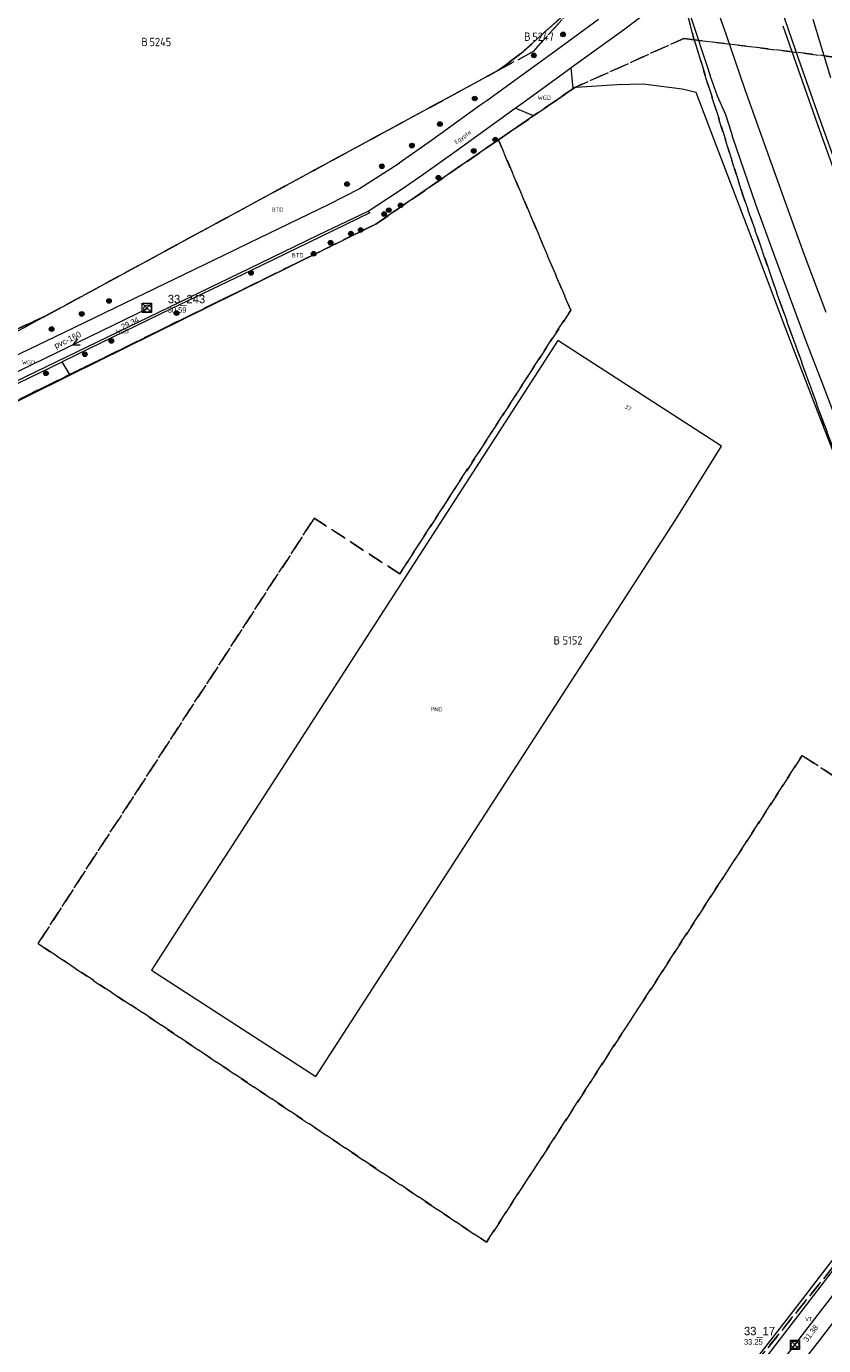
# Model space of a CAD drawing. Header units: metres. Extents: x 207644 to 210135, y 370459 to 373417.
# Tile 264 of 279: x 208659 to 208831, y 372342 to 372626. Entities that reach past the tile are written whole.
import ezdxf
from ezdxf.enums import TextEntityAlignment as Align

# ---------------------------------------------------------------- set-up
doc = ezdxf.new("R2010")
doc.units = ezdxf.units.M
doc.linetypes.add('HIDDEN2', pattern=[4.7625, 3.175, -1.5875])
for name, color, linetype in [('BTD', 7, 'Continuous'), ('CON_BxH160x160mm', 7, 'Continuous'), ('CON_BxH300x300mm', 7, 'Continuous'), ('DMM_BxH160x160mm', 7, 'Continuous'), ('GB', 1, 'Continuous'), ('GB11', 1, 'Continuous'), ('INV_BxH160x160mm', 7, 'Continuous'), ('INV_BxH300x300mm', 7, 'Continuous'), ('KAD_perceelnummer', 212, 'Continuous'), ('KAD_sectie', 212, 'Continuous'), ('KAD_Vastgesteld_Perceel', 212, 'Continuous'), ('KO_INSPECTIE', 7, 'Continuous'), ('NAR', 7, 'Continuous'), ('NLV_inspectieput', 7, 'Continuous'), ('NNR_inspectieput', 7, 'Continuous'), ('NOD_inspectieput', 7, 'Continuous'), ('ORL', 7, 'Continuous'), ('PIJL', 7, 'Continuous'), ('PND', 7, 'Continuous'), ('WGD', 7, 'Continuous')]:
    doc.layers.add(name, color=color, linetype=linetype)
for name, color, linetype, lineweight in [('GMV', 7, 'Continuous', 25), ('Q26_boom', 72, 'Continuous', 0), ('Q28_rioolput', 153, 'Continuous', 0)]:
    doc.layers.add(name, color=color, linetype=linetype, lineweight=lineweight)
doc.styles.add('ISO', font='isocpeur.ttf', dxfattribs={"height": 1})
doc.styles.add('ISOCP', font='ISOCP.shx', dxfattribs={"height": 1.8})

# ---------------------------------------------------------------- blocks, each defined once
blk = doc.blocks.new('ACMAP_ANN_TEMPLATE_Vastgesteld_Perceelnummer')
at = {"layer": 'KAD_perceelnummer', "style": 'ISOCP'}
blk.add_attdef('Perceelnummer', text='', height=1.8, dxfattribs=at).set_placement((0, 0), align=Align.MIDDLE)
at = {"layer": 'KAD_sectie', "style": 'ISOCP'}
blk.add_attdef('sectie', text='', height=1.8, dxfattribs=at).set_placement((-2.7, 0), align=Align.MIDDLE_RIGHT)
blk = doc.blocks.new('Q28')
at = {"linetype": 'Continuous'}
for p, q in [((-1, -1), (1, 1)), ((-1, 1), (1, -1))]:
    blk.add_line(p, q, dxfattribs=at)
blk.add_lwpolyline([(1, 1), (1, -1), (-1, -1), (-1, 1)], close=True)
blk = doc.blocks.new('Q26')
blk.add_hatch(color=256).paths.add_polyline_path([(-0.45, -0.01, 1), (0.55, -0.01, 1)])
blk.add_circle((0.05, -0.01), 0.5)

msp = doc.modelspace()

# ---------------------------------------------------------------- linework, layer by layer
at = {"layer": 'CON_BxH160x160mm', "color": 253, "linetype": 'Continuous', "lineweight": 13}
msp.add_lwpolyline([(208653.34, 372549.6), (208685.54, 372565.2)], dxfattribs=at)
at = {"layer": 'CON_BxH300x300mm', "color": 253, "linetype": 'Continuous', "lineweight": 13}
for points in [[(208824.89, 372342.145), (208851.718, 372377.016)], [(208794.47, 372302.65), (208824.89, 372342.145)]]:
    msp.add_lwpolyline(points, dxfattribs=at)
at = {"layer": 'GB', "color": 253, "linetype": 'Continuous', "lineweight": 13}
for points in [[(208773.874, 372558.301), (208703.068, 372448.628)], [(208809.058, 372535.577), (208773.874, 372558.301)], [(208721.765, 372399.903), (208799.075, 372519.586)], [(208703.068, 372448.628), (208694.801, 372435.849)], [(208694.801, 372435.849), (208686.355, 372422.771)], [(208686.355, 372422.771), (208721.765, 372399.903)]]:
    msp.add_lwpolyline(points, dxfattribs=at)
at = {"layer": 'GB11', "color": 253, "linetype": 'Continuous', "lineweight": 13}
msp.add_lwpolyline([(208799.075, 372519.586), (208809.058, 372535.577)], dxfattribs=at)
at = {"layer": 'GMV', "color": 253, "linetype": 'Continuous', "lineweight": 13}
for points in [[(208831.598, 372564.331), (208826.897, 372576.91), (208822.853, 372588.02), (208818.42, 372600.411), (208814.118, 372612.511), (208810.115, 372624.045), (208806.164, 372635.414)], [(208765.851, 372620.073), (208777.98, 372630.927)], [(208788.293, 372625.384), (208793.581, 372629.404)], [(208802.14, 372628.963), (208806.607, 372615.358)], [(208821.299, 372631.655), (208825.605, 372619.054), (208830.053, 372606.428), (208834.256, 372594.673)], [(208782.589, 372627.39), (208772.408, 372619.964)], [(208832.577, 372614.81), (208828.774, 372627.406)], [(208776.709, 372617.074), (208788.293, 372625.384)], [(208833.268, 372595.1), (208830.267, 372603.495), (208826.069, 372615.339), (208822.372, 372625.941)], [(208772.408, 372619.964), (208758.524, 372609.878)], [(208761.094, 372616.48), (208765.851, 372620.073)], [(208696.11, 372581.24), (208761.094, 372616.48)], [(208766.909, 372609.91), (208775.834, 372616.446)], [(208775.834, 372616.446), (208776.709, 372617.074)], [(208777.15, 372612.534), (208776.709, 372617.074)], [(208807.141, 372613.884), (208806.607, 372615.358)], [(208768.572, 372606.641), (208777.15, 372612.534)], [(208777.474, 372612.757), (208777.15, 372612.534)], [(208777.762, 372612.777), (208777.474, 372612.757)], [(208786.591, 372613.321), (208777.762, 372612.777)], [(208792.174, 372613.511), (208786.591, 372613.321)], [(208800.633, 372612.417), (208792.174, 372613.511)], [(208803.638, 372611.712), (208800.633, 372612.417)], [(208808.185, 372610.88), (208807.141, 372613.884)], [(208758.524, 372609.878), (208757.044, 372608.91)], [(208764.693, 372608.312), (208766.909, 372609.91)], [(208808.978, 372597.547), (208803.638, 372611.712)], [(208810.031, 372606.864), (208808.185, 372610.88)], [(208757.044, 372608.91), (208746.647, 372601.328)], [(208751.971, 372599.142), (208764.693, 372608.312)], [(208768.572, 372606.641), (208761.052, 372601.475)], [(208768.572, 372606.641), (208764.693, 372608.312)], [(208811.235, 372603.081), (208810.031, 372606.864)], [(208761.052, 372601.475), (208734.668, 372583.368)], [(208746.647, 372601.328), (208739.675, 372596.462)], [(208811.529, 372601.999), (208811.235, 372603.081)], [(208816.431, 372587.601), (208811.529, 372601.999)], [(208745.001, 372594.151), (208751.971, 372599.142)], [(208739.721, 372596.374), (208731.119, 372590.98)], [(208739.675, 372596.462), (208739.721, 372596.374)], [(208815.357, 372580.82), (208808.978, 372597.547)], [(208740.129, 372590.804), (208745.001, 372594.151)], [(208731.119, 372590.98), (208724.398, 372587.525)], [(208734.873, 372587.34), (208740.129, 372590.804)], [(208724.398, 372587.525), (208707.485, 372579.349)], [(208732.981, 372586.167), (208734.873, 372587.34)], [(208820.519, 372576.356), (208816.431, 372587.601)], [(208722.345, 372581.048), (208732.981, 372586.167)], [(208733.394, 372585.769), (208722.758, 372580.65)], [(208732.981, 372586.167), (208733.394, 372585.769)], [(208663.893, 372563.766), (208696.11, 372581.24)], [(208734.668, 372583.368), (208668.887, 372550.855)], [(208707.397, 372573.805), (208722.345, 372581.048)], [(208722.758, 372580.65), (208707.81, 372573.407)], [(208822.805, 372561.161), (208815.357, 372580.82)], [(208704.28, 372577.783), (208665.495, 372559.031)], [(208707.485, 372579.349), (208704.28, 372577.783)], [(208827.511, 372557.615), (208820.519, 372576.356)], [(208690.207, 372565.489), (208707.397, 372573.805)], [(208707.81, 372573.407), (208690.62, 372565.091)], [(208640.571, 372552.916), (208663.893, 372563.766)], [(208672.507, 372556.938), (208690.207, 372565.489)], [(208690.62, 372565.091), (208672.92, 372556.54)], [(208830.08, 372542.195), (208822.805, 372561.161)], [(208665.495, 372559.031), (208648.98, 372551.142)], [(208652.761, 372547.371), (208672.507, 372556.938)], [(208672.92, 372556.54), (208667.118, 372553.729)], [(208830.704, 372549.276), (208827.511, 372557.615)], [(208653.174, 372546.973), (208667.118, 372553.729)], [(208668.887, 372550.855), (208667.118, 372553.729)], [(208668.887, 372550.855), (208659.487, 372546.146)], [(208837.099, 372532.48), (208830.704, 372549.276)], [(208659.487, 372546.146), (208655.691, 372544.261)], [(208836.977, 372524.54), (208830.08, 372542.195)], [(208823.717, 372348.288), (208841.454, 372371.344)], [(208837.357, 372363.807), (208818.812, 372339.726)], [(208830.131, 372343.047), (208842.787, 372359.503)], [(208795.898, 372312.506), (208823.717, 372348.288)], [(208824.433, 372335.693), (208830.131, 372343.047)]]:
    msp.add_lwpolyline(points, dxfattribs=at)
at = {"layer": 'KAD_Vastgesteld_Perceel', "color": 253, "linetype": 'HIDDEN2', "lineweight": 13}
for points in [[(208613.856, 372630.462), (208691.646, 372675.897), (208693.581, 372677.05), (208695.548, 372678.148), (208697.545, 372679.19), (208699.571, 372680.175), (208701.623, 372681.103), (208703.701, 372681.972), (208705.803, 372682.782), (208707.927, 372683.533), (208713.698, 372685.267), (208773.748, 372696.444), (208785.439, 372659.892), (208793.245, 372644.588), (208791.721, 372643.224), (208784.29, 372637.9), (208777.98, 372630.927), (208765.851, 372620.073), (208761.094, 372616.48), (208696.11, 372581.24), (208663.893, 372563.766), (208631.528, 372548.677)], [(208629.612, 372545.173), (208663.893, 372563.766), (208696.11, 372581.24), (208761.094, 372616.48), (208768.58, 372620.54), (208777.98, 372630.927), (208784.29, 372637.9), (208791.721, 372643.224), (208793.884, 372644.774), (208797.975, 372638.639), (208801.533, 372629.211), (208803.192, 372623.033), (208800.98, 372623.305), (208777.474, 372612.757), (208761.052, 372601.475), (208734.668, 372583.368), (208640.844, 372537.262)], [(208839.656, 372517.714), (208830.672, 372541.566), (208822.057, 372565.496), (208813.679, 372589.584), (208806.154, 372613.49), (208803.192, 372623.033), (208833.294, 372619.326)], [(208640.844, 372537.262), (208734.668, 372583.368), (208761.052, 372601.475), (208776.617, 372564.822), (208739.808, 372508.101), (208721.387, 372520.048), (208661.955, 372428.508), (208681.862, 372415.24), (208681.916, 372415.327), (208758.5, 372364.201), (208826.441, 372468.957), (208873.807, 372438.258), (208877.517, 372428.41), (208879.712, 372422.596), (208848.549, 372374.4), (208848.282, 372374.208), (208847.049, 372373.317), (208845.846, 372372.386), (208844.674, 372371.416), (208842.713, 372369.657), (208840.73, 372367.923), (208839.189, 372366.047), (208832.981, 372358.795), (208804.543, 372323.483)], [(208631.528, 372548.677), (208663.893, 372563.766), (208629.612, 372545.173)], [(208804.543, 372323.483), (208832.981, 372358.795), (208907.414, 372345.279), (208919.562, 372343.038), (208923.818, 372333.779)]]:
    msp.add_lwpolyline(points, dxfattribs=at)
for points in [[(208853.992, 372611.267), (208833.294, 372619.326), (208803.192, 372623.033), (208801.533, 372629.211), (208797.975, 372638.639), (208798.466, 372638.824), (208795.826, 372646.165), (208796.21, 372646.44), (208838.273, 372675.96), (208840.314, 372668.704), (208845.087, 372650.173), (208844.637, 372645.177), (208846.443, 372639.859), (208849.217, 372621.118), (208853.992, 372611.267)], [(208761.094, 372616.48), (208765.851, 372620.073), (208777.98, 372630.927), (208768.58, 372620.54), (208761.094, 372616.48)], [(208803.192, 372623.033), (208806.154, 372613.49), (208813.679, 372589.584), (208822.057, 372565.496), (208830.672, 372541.566), (208839.656, 372517.714), (208849.469, 372494.23), (208859.768, 372470.953), (208870.145, 372447.871), (208873.807, 372438.258), (208826.441, 372468.957), (208758.5, 372364.201), (208681.916, 372415.327), (208681.862, 372415.24), (208661.955, 372428.508), (208721.387, 372520.048), (208739.808, 372508.101), (208776.617, 372564.822), (208761.052, 372601.475), (208777.474, 372612.757), (208800.98, 372623.305), (208803.192, 372623.033)]]:
    msp.add_lwpolyline(points, close=True, dxfattribs=at)
at = {"layer": 'NOD_inspectieput', "color": 253, "lineweight": 13}
for centre in [(208685.54, 372565.2), (208824.89, 372342.15)]:
    msp.add_circle(centre, 0.8, dxfattribs=at)
at = {"layer": 'PIJL', "color": 253, "lineweight": 13}
msp.add_lwpolyline([(208670.42, 372558.68), (208669.44, 372557.4), (208671.05, 372557.38)], dxfattribs=at)

# ---------------------------------------------------------------- block references
at = {"layer": 'KAD_Vastgesteld_Perceel', "color": 253, "linetype": 'HIDDEN2', "lineweight": 13}
ref = msp.add_blockref('ACMAP_ANN_TEMPLATE_Vastgesteld_Perceelnummer', (208688.289, 372622.56), dxfattribs=at)
ref.add_attrib('Perceelnummer', '5245', dxfattribs={"layer": 'KAD_perceelnummer', "lineweight": 13, "height": 1.8, "style": 'ISOCP'}).set_placement((208688.289, 372622.56), align=Align.MIDDLE)
ref.add_attrib('sectie', 'B', dxfattribs={"layer": 'KAD_sectie', "lineweight": 13, "height": 1.8, "style": 'ISOCP'}).set_placement((208685.589, 372622.56), align=Align.MIDDLE_RIGHT)
ref = msp.add_blockref('ACMAP_ANN_TEMPLATE_Vastgesteld_Perceelnummer', (208770.675, 372623.704), dxfattribs=at)
ref.add_attrib('Perceelnummer', '5247', dxfattribs={"layer": 'KAD_perceelnummer', "lineweight": 13, "height": 1.8, "style": 'ISOCP'}).set_placement((208770.675, 372623.704), align=Align.MIDDLE)
ref.add_attrib('sectie', 'B', dxfattribs={"layer": 'KAD_sectie', "lineweight": 13, "height": 1.8, "style": 'ISOCP'}).set_placement((208767.975, 372623.704), align=Align.MIDDLE_RIGHT)
ref = msp.add_blockref('ACMAP_ANN_TEMPLATE_Vastgesteld_Perceelnummer', (208776.998, 372493.753), dxfattribs=at)
ref.add_attrib('Perceelnummer', '5152', dxfattribs={"layer": 'KAD_perceelnummer', "lineweight": 13, "height": 1.8, "style": 'ISOCP'}).set_placement((208776.998, 372493.753), align=Align.MIDDLE)
ref.add_attrib('sectie', 'B', dxfattribs={"layer": 'KAD_sectie', "lineweight": 13, "height": 1.8, "style": 'ISOCP'}).set_placement((208774.298, 372493.753), align=Align.MIDDLE_RIGHT)
at = {"layer": 'Q26_boom', "color": 253}
for p in [(208774.927, 372624.211), (208768.626, 372619.689), (208755.906, 372610.4), (208748.4, 372604.89), (208742.379, 372600.269), (208760.325, 372601.549), (208755.704, 372599.135), (208735.908, 372595.822), (208728.415, 372591.977), (208748.081, 372593.361), (208737.411, 372586.372), (208739.936, 372587.409), (208736.409, 372585.524), (208729.25, 372581.315), (208731.35, 372582.104), (208724.87, 372579.358), (208721.233, 372577.001), (208707.747, 372572.867), (208677.181, 372566.846), (208671.305, 372564.038), (208691.717, 372564.211), (208664.824, 372560.766), (208677.683, 372558.226), (208671.977, 372555.35), (208663.593, 372551.25)]:
    msp.add_blockref('Q26', p, dxfattribs=at)
at = {"layer": 'Q28_rioolput', "color": 253}
for p in [(208685.383, 372565.308), (208824.89, 372342.145)]:
    msp.add_blockref('Q28', p, dxfattribs=at)

# ---------------------------------------------------------------- texts
at = {"layer": 'BTD', "color": 253, "linetype": 'Continuous', "lineweight": 13, "style": 'ISO'}
for p in [(208713.497, 372586.462), (208717.845, 372576.661)]:
    msp.add_text('BTD', height=0.9, dxfattribs=at).set_placement(p, align=Align.MIDDLE_CENTER)
at = {"layer": 'DMM_BxH160x160mm', "color": 253, "lineweight": 13}
msp.add_text('pvc-160', height=1.3, rotation=25.85, dxfattribs=at).set_placement((208665.82, 372556.51))
at = {"layer": 'INV_BxH160x160mm', "color": 253, "lineweight": 13}
msp.add_text('29.34', height=1.2, rotation=25.85, dxfattribs=at).set_placement((208680.21, 372560.62))
at = {"layer": 'INV_BxH300x300mm', "color": 253, "lineweight": 13}
msp.add_text('31.38', height=1.2, rotation=52.43, dxfattribs=at).set_placement((208827.54, 372342.63))
at = {"layer": 'KO_INSPECTIE', "color": 253, "lineweight": 13}
msp.add_text('VT', height=0.9, dxfattribs=at).set_placement((208827.06, 372347.25))
at = {"layer": 'NAR', "color": 253, "linetype": 'Continuous', "lineweight": 13, "style": 'ISO'}
msp.add_text('37', height=0.9, rotation=327.1, dxfattribs=at).set_placement((208788.932, 372543.814), align=Align.MIDDLE_CENTER)
at = {"layer": 'NLV_inspectieput', "color": 253, "lineweight": 13}
for s, p in [('30.59', (208689.89, 372564.29)), ('33.25', (208813.91, 372342.16))]:
    msp.add_text(s, height=1.2, dxfattribs=at).set_placement(p)
at = {"layer": 'NNR_inspectieput', "color": 253, "lineweight": 13}
for s, p in [('33_243', (208689.89, 372566.33)), ('33_17', (208813.91, 372344.2))]:
    msp.add_text(s, height=1.8, dxfattribs=at).set_placement(p)
at = {"layer": 'ORL', "color": 253, "linetype": 'Continuous', "lineweight": 13, "style": 'ISO'}
msp.add_text('Egypte', height=0.9, rotation=36, dxfattribs=at).set_placement((208753.385, 372602.116), align=Align.MIDDLE_CENTER)
at = {"layer": 'PND', "color": 253, "linetype": 'Continuous', "lineweight": 13, "style": 'ISO'}
msp.add_text('PND', height=0.9, dxfattribs=at).set_placement((208747.707, 372478.917), align=Align.MIDDLE_CENTER)
at = {"layer": 'WGD', "color": 253, "linetype": 'Continuous', "lineweight": 13, "style": 'ISO'}
for p in [(208770.922, 372610.552), (208680.059, 372560.288), (208659.911, 372553.6)]:
    msp.add_text('WGD', height=0.9, dxfattribs=at).set_placement(p, align=Align.MIDDLE_CENTER)

doc.saveas('drawing.dxf')
